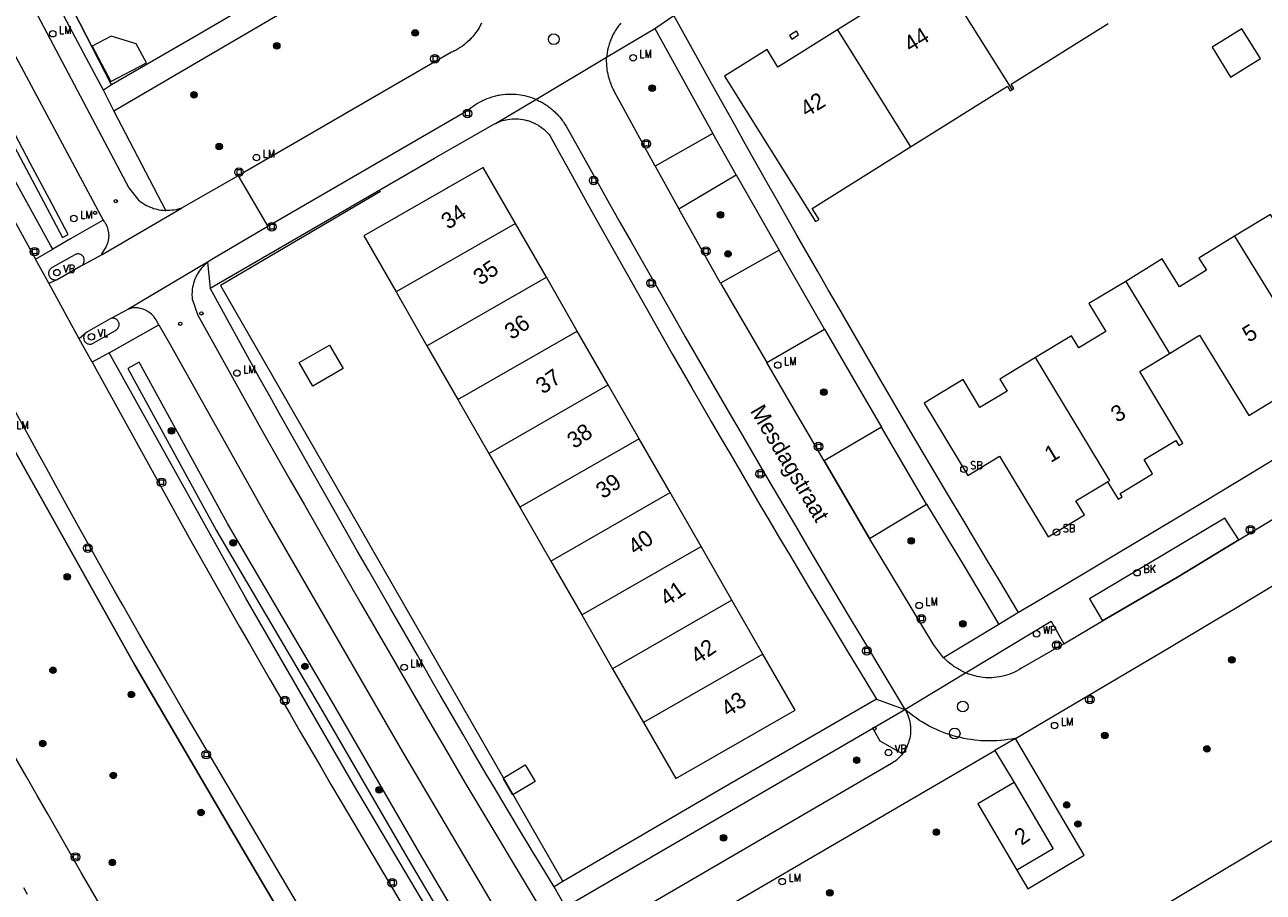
# Model space of a CAD drawing. Header units: metres. Extents: x 138165 to 154469, y 480134 to 494189.
# Tile 800 of 1056: x 146038 to 146134, y 487991 to 488058. Entities that reach past the tile are written whole.
import ezdxf

# ---------------------------------------------------------------- set-up
doc = ezdxf.new("R2010")
doc.units = ezdxf.units.M
doc.header["$LTSCALE"] = 0.001
doc.header["$MEASUREMENT"] = 0
for name, color, linetype, lineweight in [('Level 5', 7, 'Continuous', 0), ('TOP-L-terrein hoogteverschil grondkering', 7, 'Continuous', 0), ('TOP-L-terrein schutting raster hek leuning', 7, 'Continuous', 0), ('TOP-L-topo objecten punt', 7, 'Continuous', 0), ('TOP-L-topo objecten vlak', 7, 'Continuous', 0), ('TOP-L-verharding molgoot', 7, 'Continuous', 0), ('TOP-T-topo huisnummering naamgeving', 7, 'Continuous', 0)]:
    doc.layers.add(name, color=color, linetype=linetype, lineweight=lineweight)
doc.styles.add('Style-INTL_ISO', font='INTL_ISO.shx')
doc.styles.add('Style-STANDARD', font='STANDARD.shx')

# ---------------------------------------------------------------- blocks, each defined once
blk = doc.blocks.new('24')
at = {"layer": 'TOP-L-topo objecten punt', "color": 7, "linetype": 'Continuous', "lineweight": 0}
for radius in [0.025, 0.0182, 0.0115, 0.005]:
    blk.add_circle((0, 0), radius, dxfattribs=at)
blk = doc.blocks.new('72')
at = {"layer": 'TOP-L-topo objecten punt', "color": 7, "linetype": 'Continuous', "lineweight": 0}
blk.add_circle((0, 0), 0.025, dxfattribs=at)
at = {"layer": 'TOP-L-topo objecten punt', "color": 7, "linetype": 'Continuous', "lineweight": 0, "style": 'Style-STANDARD'}
blk.add_text('BK', height=0.06, dxfattribs=at).set_placement((0.0483, 0))
blk = doc.blocks.new('39')
at = {"layer": 'TOP-L-topo objecten punt', "color": 7, "linetype": 'Continuous', "lineweight": 0}
for p, q in [((0.0175, 0.0175), (-0.0175, 0.0175)), ((-0.0175, 0.0175), (-0.0175, -0.0175)), ((0.0175, 0.0175), (0.0175, -0.0175)), ((0.0175, -0.0175), (-0.0175, -0.0175))]:
    blk.add_line(p, q, dxfattribs=at)
blk.add_circle((0, 0), 0.0332, dxfattribs=at)
blk = doc.blocks.new('*U13')
at = {"layer": 'Level 5', "color": 7, "linetype": 'Continuous', "lineweight": 0}
blk.add_circle((0, 0), 0.0415, dxfattribs=at)
blk = doc.blocks.new('150')
at = {"layer": 'Level 5', "color": 7, "linetype": 'Continuous', "lineweight": 0}
blk.add_blockref('*U13', (0, 0), dxfattribs=at)
blk = doc.blocks.new('73')
at = {"layer": 'TOP-L-topo objecten punt', "color": 7, "linetype": 'Continuous', "lineweight": 0}
blk.add_circle((0, 0), 0.025, dxfattribs=at)
at = {"layer": 'TOP-L-topo objecten punt', "color": 7, "linetype": 'Continuous', "lineweight": 0, "style": 'Style-STANDARD'}
blk.add_text('WP', height=0.06, dxfattribs=at).set_placement((0.0483, 0))
blk = doc.blocks.new('10')
at = {"layer": 'TOP-L-topo objecten punt', "linetype": 'Continuous', "lineweight": 0}
blk.add_circle((0, 0), 0.0125, dxfattribs=at)
blk = doc.blocks.new('15')
at = {"layer": 'TOP-L-topo objecten punt', "color": 7, "linetype": 'Continuous', "lineweight": 0}
blk.add_circle((0, 0), 0.025, dxfattribs=at)
at = {"layer": 'TOP-L-topo objecten punt', "color": 7, "linetype": 'Continuous', "lineweight": 0, "style": 'Style-STANDARD'}
blk.add_text('VL', height=0.06, dxfattribs=at).set_placement((0.0483, 0))
blk = doc.blocks.new('16')
at = {"layer": 'TOP-L-topo objecten punt', "color": 7, "linetype": 'Continuous', "lineweight": 0}
blk.add_circle((0, 0), 0.025, dxfattribs=at)
at = {"layer": 'TOP-L-topo objecten punt', "color": 7, "linetype": 'Continuous', "lineweight": 0, "style": 'Style-STANDARD'}
blk.add_text('LM', height=0.06, dxfattribs=at).set_placement((0.0483, 0))
blk = doc.blocks.new('14')
at = {"layer": 'TOP-L-topo objecten punt', "color": 7, "linetype": 'Continuous', "lineweight": 0}
blk.add_circle((0, 0), 0.025, dxfattribs=at)
at = {"layer": 'TOP-L-topo objecten punt', "color": 7, "linetype": 'Continuous', "lineweight": 0, "style": 'Style-STANDARD'}
blk.add_text('VB', height=0.06, dxfattribs=at).set_placement((0.0483, 0))
blk = doc.blocks.new('175')
at = {"layer": 'TOP-L-topo objecten punt', "color": 7, "linetype": 'Continuous', "lineweight": 0}
blk.add_circle((0, 0), 0.025, dxfattribs=at)
at = {"layer": 'TOP-L-topo objecten punt', "color": 7, "linetype": 'Continuous', "lineweight": 0, "style": 'Style-STANDARD'}
blk.add_text('SB', height=0.06, dxfattribs=at).set_placement((0.0483, 0))

msp = doc.modelspace()

# ---------------------------------------------------------------- linework, layer by layer
at = {"layer": 'TOP-L-terrein hoogteverschil grondkering', "flags": 128}
for points in [[(146044.736, 488053.817), (146020.112, 488101.774), (146032.537, 488109.053)], [(146051.513, 488057.727), (146044.736, 488053.817)], [(146065.538, 488045.563), (146053.179, 488038.308), (146063.912, 488019.635), (146079.627, 487992.246)]]:
    msp.add_lwpolyline(points, dxfattribs=at)
at = {"layer": 'TOP-L-terrein schutting raster hek leuning', "flags": 128}
for points in [[(146040.066, 488041.367), (146035.758, 488049.165)], [(146089.264, 487956.185), (146083.429, 487965.977), (146073.131, 487983.398), (146063.451, 487999.742), (146055.121, 488014.143), (146044.691, 488032.869)], [(146080.522, 487951.345), (146069.433, 487970.049), (146053.956, 487996.283), (146046.536, 488008.964), (146035.96, 488027.807)]]:
    msp.add_lwpolyline(points, dxfattribs=at)
at = {"layer": 'TOP-L-topo objecten vlak', "flags": 128}
for points in [[(146387.637, 488176.474), (146379.64, 488169.74), (146374.17, 488164.66), (146371.17, 488160.79), (146368.35, 488157.23), (146365.86, 488153.37), (146357.07, 488146.39), (146335.18, 488129.72), (146290.57, 488097.95), (146246.34, 488067.79), (146201.11, 488037.51), (146156.37, 488008.48), (146142.196, 488000), (146099.34, 487974.36), (146099.084, 487974.163)], [(146044.272, 488115.94), (146032.537, 488109.053), (146020.112, 488101.774), (146044.736, 488053.817)], [(146032.698, 488071.146), (146046.087, 488045.852), (146046.836, 488044.913), (146046.901, 488044.86), (146047.034, 488044.759), (146047.172, 488044.665), (146047.243, 488044.62), (146047.315, 488044.577), (146047.461, 488044.496), (146047.536, 488044.459), (146047.688, 488044.388), (146047.765, 488044.356), (146047.922, 488044.297), (146048.001, 488044.27), (146048.161, 488044.223), (146048.242, 488044.202), (146048.324, 488044.183), (146048.406, 488044.166), (146048.57, 488044.137), (146048.736, 488044.117), (146048.903, 488044.105), (146048.95, 488044.104)], [(146068.841, 488067.854), (146051.513, 488057.727), (146044.736, 488053.817)], [(146044.124, 488053.396), (146043.401, 488054.751), (146041.53, 488058.267), (146040.598, 488060.026), (146039.667, 488061.786), (146038.738, 488063.548), (146036.885, 488067.073)], [(146044.933, 488051.804), (146070.967, 488067.049)], [(146107.647, 488064.181), (146104.614, 488062.287), (146105.454, 488060.943), (146100.852, 488058.069)], [(146114.351, 488053.447), (146107.647, 488064.181)], [(146086.748, 488058.174), (146088.218, 488059.17)], [(146114.862, 488013.024), (146113.294, 488015.624), (146112.459, 488017.014), (146110.794, 488019.796), (146109.137, 488022.582), (146107.486, 488025.373), (146106.663, 488026.769), (146105.842, 488028.167), (146104.205, 488030.966), (146102.575, 488033.768), (146100.952, 488036.575), (146100.143, 488037.98), (146099.336, 488039.386), (146097.727, 488042.2), (146096.925, 488043.609), (146096.125, 488045.019), (146095.326, 488046.429), (146094.529, 488047.841), (146093.734, 488049.254), (146092.941, 488050.668), (146092.149, 488052.082), (146091.36, 488053.498), (146089.785, 488056.332), (146088.218, 488059.17)], [(146073.336, 488058.573), (146073.249, 488058.401), (146073.154, 488058.232), (146073.105, 488058.15), (146073, 488057.987), (146072.889, 488057.829), (146072.831, 488057.752), (146072.771, 488057.676), (146072.647, 488057.528), (146072.583, 488057.456), (146072.517, 488057.385), (146072.45, 488057.316), (146072.381, 488057.248), (146072.24, 488057.117), (146072.167, 488057.053), (146072.093, 488056.991), (146072.018, 488056.931), (146071.864, 488056.814), (146071.705, 488056.705), (146071.624, 488056.652), (146071.541, 488056.601), (146071.374, 488056.505), (146071.203, 488056.416), (146071.116, 488056.374), (146071.028, 488056.334), (146054.548, 488046.77)], [(146084.122, 488058.587), (146084, 488058.443), (146083.942, 488058.369), (146083.829, 488058.216), (146083.775, 488058.139), (146083.672, 488057.98), (146083.624, 488057.899), (146083.531, 488057.733), (146083.446, 488057.564), (146083.406, 488057.479), (146083.331, 488057.305), (146083.297, 488057.217), (146083.264, 488057.128), (146083.233, 488057.038), (146083.205, 488056.948), (146083.153, 488056.766), (146083.13, 488056.674), (146083.089, 488056.489), (146083.057, 488056.303), (146083.044, 488056.209), (146083.032, 488056.115), (146083.017, 488055.944)], [(146083.017, 488055.944), (146086.748, 488058.174)], [(146086.748, 488058.174), (146091.236, 488050.045)], [(146100.852, 488058.069), (146096.25, 488055.194), (146095.411, 488056.538), (146092.137, 488054.493), (146099.16, 488043.251), (146099.431, 488043.42), (146098.901, 488044.268), (146106.505, 488049.018)], [(146100.852, 488058.069), (146106.505, 488049.018)], [(146114.351, 488053.447), (146114.487, 488053.532), (146114.274, 488053.872), (146121.773, 488058.556)], [(146131.247, 488054.42), (146133.562, 488055.848), (146132.121, 488058.155), (146129.807, 488056.727), (146131.247, 488054.42)], [(146036.559, 488057.471), (146044.095, 488043.363)], [(146044.723, 488057.585), (146043.249, 488056.801), (146044.705, 488054.064), (146047.442, 488055.52), (146046.658, 488056.994), (146044.723, 488057.585)], [(146097.85, 488057.684), (146097.68, 488057.955), (146097.434, 488057.802), (146097.162, 488057.632), (146097.333, 488057.36), (146097.85, 488057.684)], [(146077.539, 488052.688), (146083.017, 488055.944)], [(146086.765, 488047.539), (146083.632, 488053.27), (146083.564, 488053.4), (146083.519, 488053.491), (146083.476, 488053.583), (146083.395, 488053.768), (146083.358, 488053.862), (146083.288, 488054.052), (146083.257, 488054.148), (146083.199, 488054.342), (146083.172, 488054.44), (146083.148, 488054.538), (146083.126, 488054.637), (146083.087, 488054.835), (146083.057, 488055.035), (146083.044, 488055.136), (146083.034, 488055.236), (146083.019, 488055.438), (146083.012, 488055.641), (146083.013, 488055.843), (146083.017, 488055.944)], [(146036.54, 488050.336), (146039.517, 488044.737), (146040.965, 488042.022), (146041.407, 488042.258), (146039.959, 488044.973), (146038.47, 488047.771), (146035.495, 488053.371)], [(146044.736, 488053.817), (146044.124, 488053.396)], [(146044.933, 488051.804), (146044.124, 488053.396)], [(146106.505, 488049.018), (146114.003, 488053.702), (146114.215, 488053.362), (146114.351, 488053.447)], [(146077.539, 488052.688), (146077.449, 488052.725), (146077.356, 488052.761), (146077.168, 488052.828), (146076.978, 488052.887), (146076.882, 488052.914), (146076.689, 488052.961), (146076.494, 488053.001), (146076.396, 488053.018), (146076.198, 488053.046), (146076, 488053.066), (146075.802, 488053.078), (146075.603, 488053.082), (146075.403, 488053.078), (146075.205, 488053.066), (146075.007, 488053.046), (146074.809, 488053.018), (146074.711, 488053.001), (146074.614, 488052.982), (146074.419, 488052.939), (146074.323, 488052.914), (146074.132, 488052.859), (146073.943, 488052.796), (146073.756, 488052.725), (146073.664, 488052.687), (146073.483, 488052.606), (146073.393, 488052.562), (146073.217, 488052.47), (146073.044, 488052.371), (146072.876, 488052.264), (146072.793, 488052.209), (146072.712, 488052.152), (146072.552, 488052.032), (146072.398, 488051.907), (146072.337, 488051.854), (146056.822, 488042.856)], [(146074.434, 488050.841), (146077.539, 488052.688)], [(146077.539, 488052.688), (146077.632, 488052.647), (146077.722, 488052.605), (146077.812, 488052.562), (146077.9, 488052.517), (146077.988, 488052.47), (146078.075, 488052.421), (146078.245, 488052.318), (146078.329, 488052.264), (146078.412, 488052.208), (146078.493, 488052.151), (146078.573, 488052.092), (146078.652, 488052.032), (146078.73, 488051.97), (146078.807, 488051.906), (146078.882, 488051.841), (146079.029, 488051.706), (146079.1, 488051.637), (146079.17, 488051.566), (146079.305, 488051.42), (146079.371, 488051.345), (146079.497, 488051.191), (146079.558, 488051.112), (146079.617, 488051.032), (146079.674, 488050.951), (146079.784, 488050.785), (146079.888, 488050.615), (146081.586, 488047.575), (146083.242, 488044.625), (146084.073, 488043.152), (146084.906, 488041.68), (146086.576, 488038.738), (146088.253, 488035.801), (146089.094, 488034.333), (146089.937, 488032.867), (146090.782, 488031.402), (146092.476, 488028.474), (146093.326, 488027.012), (146094.178, 488025.551), (146095.031, 488024.09), (146095.886, 488022.631), (146097.601, 488019.715), (146098.461, 488018.259), (146099.323, 488016.804), (146101.052, 488013.897), (146101.919, 488012.444), (146102.788, 488010.993), (146104.531, 488008.094), (146106.074, 488005.54)], [(146048.95, 488044.104), (146044.933, 488051.804)], [(146052.365, 488038.095), (146053.662, 488038.852), (146069.705, 488048.139), (146074.358, 488050.804), (146074.434, 488050.841)], [(146074.434, 488050.841), (146074.509, 488050.878), (146074.584, 488050.912), (146074.66, 488050.944), (146074.737, 488050.974), (146074.815, 488051.002), (146074.973, 488051.053), (146075.132, 488051.096), (146075.213, 488051.115), (146075.375, 488051.146), (146075.539, 488051.17), (146075.704, 488051.185), (146075.786, 488051.19), (146075.869, 488051.193), (146075.952, 488051.194), (146076.117, 488051.189), (146076.2, 488051.184), (146076.364, 488051.168), (146076.528, 488051.143), (146076.69, 488051.111), (146076.771, 488051.092), (146076.851, 488051.071), (146076.93, 488051.048), (146077.087, 488050.997), (146077.242, 488050.938), (146077.393, 488050.871), (146077.468, 488050.835), (146077.614, 488050.758), (146077.686, 488050.717), (146077.756, 488050.674), (146077.895, 488050.583), (146077.962, 488050.535), (146078.093, 488050.434), (146078.157, 488050.381), (146078.219, 488050.327), (146078.34, 488050.214), (146078.455, 488050.095), (146078.511, 488050.034), (146078.565, 488049.971), (146078.617, 488049.907), (146079.337, 488048.599), (146080.059, 488047.292), (146081.509, 488044.68), (146082.236, 488043.376), (146083.696, 488040.771), (146085.163, 488038.169), (146086.637, 488035.571), (146088.118, 488032.977), (146088.861, 488031.682), (146089.606, 488030.388), (146091.101, 488027.802), (146091.851, 488026.51), (146092.603, 488025.22), (146094.111, 488022.642), (146094.868, 488021.355), (146095.627, 488020.069), (146096.387, 488018.783), (146097.149, 488017.499), (146098.678, 488014.934), (146100.214, 488012.372), (146101.757, 488009.815), (146102.531, 488008.538), (146103.869, 488006.34)], [(146091.236, 488050.045), (146086.765, 488047.539)], [(146093.037, 488046.867), (146091.236, 488050.045)], [(146040.208, 488041.121), (146040.066, 488041.367), (146035.758, 488049.165)], [(146086.765, 488047.539), (146088.604, 488044.221)], [(146138.476, 488048.043), (146135.652, 488046.308), (146136.972, 488044.155), (146134.883, 488042.872), (146134.315, 488043.802), (146131.558, 488042.107)], [(146054.548, 488046.77), (146050.157, 488044.271)], [(146054.548, 488046.77), (146056.822, 488042.856)], [(146075.964, 488043.107), (146073.477, 488047.434), (146064.251, 488042.132), (146066.737, 488037.805)], [(146088.604, 488044.221), (146093.037, 488046.867)], [(146093.037, 488046.867), (146096.345, 488041.032)], [(146044.014, 488040.697), (146050.157, 488044.271)], [(146050.157, 488044.271), (146049.98, 488044.219), (146049.899, 488044.198), (146049.736, 488044.163), (146049.571, 488044.135), (146049.405, 488044.116), (146049.238, 488044.104), (146049.154, 488044.101), (146049.071, 488044.1), (146048.95, 488044.104)], [(146091.824, 488038.489), (146088.604, 488044.221)], [(146037.259, 488043.315), (146038.876, 488040.353)], [(146044.095, 488043.363), (146041.586, 488041.916), (146040.208, 488041.121)], [(146044.095, 488043.363), (146044.164, 488043.273), (146044.2, 488043.222), (146044.265, 488043.117), (146044.296, 488043.064), (146044.351, 488042.953), (146044.376, 488042.896), (146044.399, 488042.839), (146044.44, 488042.722), (146044.473, 488042.603), (146044.498, 488042.482), (146044.508, 488042.421), (146044.521, 488042.298), (146044.527, 488042.174), (146044.524, 488042.051), (146044.52, 488041.989), (146044.513, 488041.927), (146044.495, 488041.805), (146044.483, 488041.744), (146044.468, 488041.684), (146044.434, 488041.565), (146044.393, 488041.449), (146044.369, 488041.392), (146044.316, 488041.28), (146043.967, 488040.762), (146044.014, 488040.697)], [(146056.822, 488042.856), (146052.621, 488040.388), (146052.174, 488040.121)], [(146075.964, 488043.107), (146066.737, 488037.805)], [(146078.355, 488038.945), (146075.964, 488043.107)], [(146131.558, 488042.107), (146128.799, 488040.412), (146129.37, 488039.484), (146127.282, 488038.205), (146125.962, 488040.356), (146123.136, 488038.62)], [(146131.558, 488042.107), (146137.363, 488032.656), (146137.184, 488032.546)], [(146038.876, 488040.353), (146040.208, 488041.121)], [(146096.345, 488041.032), (146091.824, 488038.489)], [(146099.844, 488034.929), (146096.345, 488041.032)], [(146039.902, 488038.48), (146038.876, 488040.353)], [(146042.512, 488039.888), (146042.523, 488039.93), (146042.543, 488039.954), (146042.578, 488040.006), (146042.593, 488040.034), (146042.617, 488040.092), (146042.634, 488040.153), (146042.643, 488040.215), (146042.644, 488040.246), (146042.641, 488040.309), (146042.63, 488040.371), (146042.611, 488040.431), (146042.599, 488040.46), (146042.585, 488040.488), (146042.569, 488040.515), (146042.532, 488040.566), (146042.512, 488040.59), (146042.466, 488040.633), (146042.415, 488040.67), (146042.388, 488040.686), (146042.36, 488040.7), (146042.302, 488040.723), (146042.272, 488040.732), (146042.21, 488040.743), (146042.147, 488040.747), (146042.116, 488040.746), (146042.053, 488040.737), (146042.023, 488040.73), (146041.963, 488040.71), (146041.904, 488040.681), (146040.152, 488039.692), (146040.124, 488039.676), (146040.072, 488039.64), (146040.025, 488039.597), (146040.004, 488039.574), (146039.984, 488039.549), (146039.949, 488039.496), (146039.934, 488039.468), (146039.921, 488039.439), (146039.91, 488039.409), (146039.893, 488039.348), (146039.884, 488039.285), (146039.883, 488039.253), (146039.886, 488039.189), (146039.897, 488039.127), (146039.906, 488039.096), (146039.916, 488039.066), (146039.942, 488039.008), (146039.975, 488038.954), (146040.015, 488038.905), (146040.037, 488038.882), (146040.086, 488038.841), (146040.112, 488038.823), (146040.139, 488038.806), (146040.167, 488038.791), (146040.196, 488038.778), (146040.256, 488038.758), (146040.318, 488038.745), (146040.382, 488038.74), (146040.414, 488038.741), (146040.454, 488038.724)], [(146040.454, 488038.724), (146040.539, 488038.762), (146042.376, 488039.814), (146042.512, 488039.888)], [(146042.512, 488039.888), (146044.014, 488040.697)], [(146052.174, 488040.121), (146046.017, 488036.444)], [(146052.174, 488040.121), (146052.122, 488040.055), (146052.061, 488040.004), (146052.002, 488039.952), (146051.887, 488039.843), (146051.831, 488039.786), (146051.777, 488039.728), (146051.674, 488039.608), (146051.625, 488039.546), (146051.53, 488039.418), (146051.443, 488039.285), (146051.402, 488039.218), (146051.362, 488039.149), (146051.324, 488039.079), (146051.254, 488038.937), (146051.191, 488038.791), (146051.162, 488038.717), (146051.111, 488038.567), (146051.088, 488038.491), (146051.047, 488038.338), (146051.015, 488038.183), (146050.99, 488038.026), (146050.981, 488037.947), (146050.968, 488037.789), (146050.963, 488037.63), (146050.964, 488037.551), (146050.971, 488037.393), (146050.985, 488037.248), (146051.156, 488036.749), (146051.244, 488036.5), (146051.427, 488036.005), (146056.395, 488027.076), (146057.48, 488025.166), (146058.567, 488023.257), (146059.655, 488021.349), (146060.745, 488019.442), (146061.837, 488017.536), (146064.026, 488013.727), (146065.123, 488011.824), (146066.222, 488009.922), (146068.425, 488006.121), (146069.529, 488004.222), (146070.635, 488002.324), (146072.062, 487999.88), (146078.427, 487989.278)], [(146052.174, 488040.121), (146052.365, 488038.095)], [(146069.129, 488033.643), (146078.355, 488038.945)], [(146080.747, 488034.784), (146078.355, 488038.945)], [(146039.902, 488038.48), (146040.454, 488038.724)], [(146042.248, 488034.193), (146039.902, 488038.48)], [(146078.948, 487991.811), (146077.946, 487993.461), (146077.336, 487994.469), (146076.122, 487996.489), (146074.915, 487998.513), (146074.314, 487999.527), (146073.715, 488000.542), (146072.522, 488002.574), (146071.928, 488003.591), (146070.745, 488005.63), (146070.156, 488006.65), (146069.569, 488007.672), (146068.4, 488009.718), (146067.16, 488011.857), (146066.304, 488013.339), (146064.597, 488016.306), (146063.746, 488017.791), (146062.049, 488020.764), (146061.203, 488022.252), (146060.359, 488023.741), (146058.676, 488026.722), (146057.837, 488028.214), (146057, 488029.707), (146056.165, 488031.201), (146052.365, 488038.095)], [(146091.824, 488038.489), (146095.393, 488032.341)], [(146123.136, 488038.62), (146120.298, 488036.908), (146121.603, 488034.744), (146119.505, 488033.48), (146118.945, 488034.412), (146116.176, 488032.739)], [(146123.136, 488038.62), (146126.531, 488033.045)], [(146066.737, 488037.805), (146069.129, 488033.643)], [(146046.017, 488036.444), (146044.754, 488035.789)], [(146048.416, 488035.257), (146048.283, 488035.494), (146048.255, 488035.55), (146048.193, 488035.658), (146048.124, 488035.762), (146048.049, 488035.861), (146048.009, 488035.909), (146047.925, 488036.001), (146047.834, 488036.087), (146047.739, 488036.167), (146047.639, 488036.24), (146047.587, 488036.275), (146047.534, 488036.308), (146047.48, 488036.339), (146047.369, 488036.396), (146047.254, 488036.445), (146047.196, 488036.467), (146047.077, 488036.506), (146046.957, 488036.536), (146046.896, 488036.549), (146046.772, 488036.568), (146046.648, 488036.579), (146046.524, 488036.582), (146046.461, 488036.58), (146046.378, 488036.575), (146046.017, 488036.444)], [(146042.653, 488034.533), (146042.648, 488034.494), (146042.634, 488034.465), (146042.612, 488034.407), (146042.597, 488034.346), (146042.59, 488034.283), (146042.59, 488034.252), (146042.595, 488034.189), (146042.608, 488034.128), (146042.629, 488034.069), (146042.642, 488034.04), (146042.674, 488033.986), (146042.712, 488033.936), (146042.734, 488033.913), (146042.781, 488033.872), (146042.806, 488033.854), (146042.86, 488033.822), (146042.889, 488033.808), (146042.948, 488033.787), (146043.009, 488033.774), (146043.04, 488033.77), (146043.103, 488033.769), (146043.135, 488033.771), (146043.196, 488033.782), (146043.227, 488033.79), (146043.285, 488033.812), (146043.337, 488033.839), (146045.046, 488034.838), (146045.101, 488034.867), (146045.127, 488034.885), (146045.176, 488034.924), (146045.219, 488034.969), (146045.256, 488035.02), (146045.272, 488035.047), (146045.299, 488035.103), (146045.318, 488035.163), (146045.325, 488035.193), (146045.33, 488035.224), (146045.333, 488035.256), (146045.332, 488035.318), (146045.329, 488035.349), (146045.317, 488035.411), (146045.308, 488035.441), (146045.297, 488035.47), (146045.269, 488035.526), (146045.253, 488035.553), (146045.216, 488035.603), (146045.172, 488035.648), (146045.123, 488035.687), (146045.097, 488035.704), (146045.069, 488035.719), (146045.012, 488035.744), (146044.952, 488035.762), (146044.89, 488035.772), (146044.859, 488035.774), (146044.797, 488035.772), (146044.754, 488035.789)], [(146044.754, 488035.789), (146044.638, 488035.729), (146042.845, 488034.693), (146042.653, 488034.533)], [(146044.56, 488033.104), (146048.416, 488035.257)], [(146048.416, 488035.257), (146049.267, 488033.747), (146056.927, 488020.094), (146067.246, 488002.245), (146074.889, 487989.302)], [(146042.653, 488034.533), (146042.248, 488034.193)], [(146043.246, 488032.371), (146042.248, 488034.193)], [(146071.521, 488029.482), (146080.747, 488034.784)], [(146083.138, 488030.622), (146080.747, 488034.784)], [(146095.393, 488032.341), (146099.844, 488034.929)], [(146099.844, 488034.929), (146102.567, 488030.277), (146104.264, 488027.366)], [(146126.531, 488033.045), (146128.833, 488034.458), (146132.643, 488028.26), (146135.424, 488029.968), (146134.755, 488031.055), (146137.184, 488032.546)], [(146062.645, 488031.879), (146060.304, 488030.534), (146059.258, 488032.354), (146061.599, 488033.699), (146062.645, 488031.879)], [(146069.129, 488033.643), (146071.521, 488029.482)], [(146044.56, 488033.104), (146043.246, 488032.371)], [(146043.246, 488032.371), (146050.749, 488018.804), (146052.294, 488016.069), (146053.069, 488014.703), (146054.624, 488011.974), (146055.405, 488010.611), (146056.97, 488007.888), (146058.543, 488005.168), (146059.332, 488003.81), (146060.915, 488001.097), (146061.709, 487999.742), (146062.505, 487998.388), (146063.813, 487996.171), (146087.919, 487955.44)], [(146089.264, 487956.185), (146083.429, 487965.977), (146073.131, 487983.398), (146063.451, 487999.742), (146055.121, 488014.143), (146044.691, 488032.869), (146044.56, 488033.104)], [(146068.543, 487994.462), (146061.766, 488006.161), (146053.704, 488019.895), (146046.873, 488032.377), (146045.997, 488031.897), (146052.833, 488019.402), (146060.902, 488005.657), (146067.679, 487993.958), (146077.254, 487977.73), (146089.355, 487956.703), (146090.216, 487957.211), (146078.115, 487978.238), (146068.543, 487994.462)], [(146099.824, 488024.748), (146097.367, 488028.985), (146095.393, 488032.341)], [(146116.176, 488032.739), (146113.404, 488031.065), (146113.966, 488030.132), (146111.869, 488028.866), (146110.563, 488031.028), (146107.565, 488029.216), (146110.938, 488023.629), (146113.393, 488025.11), (146117.155, 488018.882), (146119.948, 488020.568), (146119.288, 488021.662), (146121.729, 488023.134)], [(146121.729, 488023.134), (146121.91, 488023.243), (146116.176, 488032.739)], [(146121.729, 488023.134), (146122.544, 488021.785), (146122.852, 488021.972), (146122.697, 488022.228), (146125.215, 488023.752), (146124.556, 488024.843), (146127.015, 488026.326), (146127.251, 488025.932), (146127.56, 488026.12), (146124.219, 488031.648), (146126.531, 488033.045)], [(146073.912, 488025.32), (146083.138, 488030.622)], [(146085.53, 488026.46), (146083.138, 488030.622)], [(146071.521, 488029.482), (146073.912, 488025.32)], [(146081.829, 487952.068), (146050.198, 488005.618), (146048.941, 488007.789), (146047.607, 488010.111), (146046.942, 488011.274), (146045.617, 488013.602), (146044.958, 488014.767), (146043.643, 488017.101), (146042.336, 488019.439), (146041.685, 488020.609), (146040.389, 488022.953), (146039.743, 488024.126), (146039.099, 488025.301), (146038.457, 488026.476), (146037.178, 488028.829)], [(146035.823, 488028.043), (146035.96, 488027.807), (146046.536, 488008.964), (146053.956, 487996.283), (146069.433, 487970.049), (146080.522, 487951.345)], [(146104.264, 488027.366), (146099.824, 488024.748)], [(146107.748, 488021.406), (146104.264, 488027.366)], [(146085.53, 488026.46), (146076.304, 488021.159)], [(146087.922, 488022.298), (146085.53, 488026.46)], [(146136.347, 488025.919), (146132.776, 488023.752), (146129.202, 488021.593), (146125.623, 488019.44), (146122.04, 488017.295), (146120.247, 488016.224), (146116.658, 488014.089), (146114.862, 488013.024)], [(146073.912, 488025.32), (146076.304, 488021.159)], [(146103.346, 488018.754), (146099.824, 488024.748)], [(146078.696, 488016.997), (146087.922, 488022.298)], [(146090.313, 488018.137), (146087.922, 488022.298)], [(146131.873, 488018.633), (146137.179, 488021.854)], [(146076.304, 488021.159), (146078.696, 488016.997)], [(146103.346, 488018.754), (146107.748, 488021.406)], [(146107.748, 488021.406), (146110.563, 488016.749), (146113.329, 488012.089)], [(146131.873, 488018.633), (146130.786, 488020.319), (146126.126, 488017.528), (146120.328, 488014.089), (146121.347, 488012.382)], [(146081.087, 488012.835), (146090.313, 488018.137)], [(146092.705, 488013.975), (146090.313, 488018.137)], [(146109.064, 488009.534), (146108.289, 488010.55), (146103.346, 488018.754)], [(146121.347, 488012.382), (146127.15, 488015.772), (146131.873, 488018.633)], [(146078.696, 488016.997), (146081.087, 488012.835)], [(146114.613, 488003.3), (146118.022, 488005.299), (146119.725, 488006.301), (146121.427, 488007.305), (146124.828, 488009.318), (146126.527, 488010.327), (146129.922, 488012.35), (146131.618, 488013.365), (146135.007, 488015.398)], [(146092.705, 488013.975), (146083.479, 488008.673)], [(146095.096, 488009.814), (146092.705, 488013.975)], [(146081.087, 488012.835), (146083.479, 488008.673)], [(146110.754, 488008.371), (146117.367, 488012.357), (146118.365, 488010.608)], [(146114.862, 488013.024), (146113.329, 488012.089)], [(146118.365, 488010.608), (146121.347, 488012.382)], [(146113.329, 488012.089), (146109.064, 488009.534)], [(146118.365, 488010.608), (146115.09, 488008.733), (146114.951, 488008.644), (146114.869, 488008.595), (146114.703, 488008.503), (146114.533, 488008.418), (146114.359, 488008.34), (146114.183, 488008.269), (146114.093, 488008.237), (146113.913, 488008.177), (146113.73, 488008.126), (146113.545, 488008.082), (146113.358, 488008.046), (146113.17, 488008.017), (146112.981, 488007.997), (146112.791, 488007.985), (146112.601, 488007.98), (146112.411, 488007.984), (146112.316, 488007.989), (146112.126, 488008.004), (146111.938, 488008.028), (146111.844, 488008.043), (146111.657, 488008.078), (146111.472, 488008.121), (146111.288, 488008.172), (146111.108, 488008.231), (146111.018, 488008.263), (146110.929, 488008.297), (146110.841, 488008.333), (146110.754, 488008.371)], [(146095.096, 488009.814), (146085.87, 488004.512)], [(146085.87, 488004.512), (146088.357, 488000.185), (146097.583, 488005.487), (146095.096, 488009.814)], [(146110.754, 488008.371), (146110.585, 488008.448), (146110.399, 488008.542), (146110.307, 488008.592), (146110.216, 488008.643), (146110.127, 488008.696), (146109.95, 488008.807), (146109.863, 488008.866), (146109.778, 488008.925), (146109.693, 488008.987), (146109.528, 488009.114), (146109.368, 488009.248), (146109.29, 488009.318), (146109.213, 488009.388), (146109.138, 488009.46), (146109.064, 488009.534)], [(146083.479, 488008.673), (146085.87, 488004.512)], [(146106.074, 488005.54), (146110.754, 488008.371)], [(146103.869, 488006.34), (146092.019, 487999.48), (146079.627, 487992.246), (146078.948, 487991.811)], [(146103.598, 488004.099), (146106.074, 488005.54)], [(146103.869, 488006.34), (146106.074, 488005.54)], [(146106.074, 488005.54), (146106.13, 488005.442), (146106.203, 488005.303), (146106.236, 488005.233), (146106.267, 488005.161), (146106.297, 488005.089), (146106.325, 488005.016), (146106.375, 488004.868), (146106.397, 488004.793), (146106.417, 488004.717), (146106.452, 488004.565), (146106.478, 488004.411), (146106.489, 488004.334), (146106.497, 488004.256), (146106.504, 488004.178), (146106.508, 488004.1), (146106.511, 488004.022), (146106.511, 488003.944), (146106.506, 488003.788), (146106.493, 488003.632), (146106.472, 488003.477), (146106.443, 488003.324), (146106.425, 488003.247), (146106.385, 488003.096), (146106.336, 488002.948), (146106.28, 488002.802), (146106.25, 488002.73), (146106.183, 488002.589), (146106.109, 488002.451), (146106.069, 488002.384), (146105.985, 488002.252), (146105.894, 488002.125), (146105.876, 488002.103)], [(146114.613, 488003.3), (146114.447, 488003.267), (146114.308, 488003.242), (146114.029, 488003.198), (146113.749, 488003.162), (146113.469, 488003.134), (146113.187, 488003.113), (146112.905, 488003.101), (146112.623, 488003.096), (146112.341, 488003.1), (146112.059, 488003.112), (146111.918, 488003.12), (146111.749, 488003.134), (146111.468, 488003.162), (146111.188, 488003.198), (146110.909, 488003.243), (146110.632, 488003.295), (146110.356, 488003.355), (146110.082, 488003.422), (146109.81, 488003.498), (146109.675, 488003.538), (146109.513, 488003.59), (146109.246, 488003.681), (146108.982, 488003.78), (146108.721, 488003.887), (146108.462, 488004.001), (146108.207, 488004.122), (146107.956, 488004.25), (146107.807, 488004.331), (146107.684, 488004.399), (146107.44, 488004.543), (146107.201, 488004.692), (146106.966, 488004.849), (146106.736, 488005.012), (146106.51, 488005.182), (146106.29, 488005.358), (146106.074, 488005.54)], [(146079.836, 487990.272), (146103.598, 488004.099)], [(146105.876, 488002.103), (146104.148, 488003.093), (146103.598, 488004.099)], [(146114.613, 488003.3), (146113.015, 488002.363)], [(146114.733, 487993.112), (146115.583, 487991.655), (146119.927, 487994.272), (146114.613, 488003.3)], [(146044.12, 487989.971), (146042.407, 487992.94), (146041.553, 487994.426), (146039.85, 487997.401), (146039.001, 487998.89), (146038.154, 488000.38), (146037.194, 488002.036)], [(146083.332, 487984.644), (146083.411, 487984.769), (146083.503, 487984.899), (146083.602, 487985.024), (146083.653, 487985.085), (146083.706, 487985.144), (146083.817, 487985.259), (146083.874, 487985.314), (146083.933, 487985.368), (146083.993, 487985.42), (146084.054, 487985.471), (146084.18, 487985.568), (146084.245, 487985.614), (146084.311, 487985.658), (146084.447, 487985.742), (146084.586, 487985.819), (146084.657, 487985.855), (146084.802, 487985.921), (146084.876, 487985.951), (146108.811, 487999.9), (146113.015, 488002.363)], [(146105.876, 488002.103), (146105.796, 488002.003), (146105.693, 488001.886), (146105.584, 488001.774), (146105.469, 488001.669), (146105.409, 488001.618), (146105.286, 488001.521), (146105.223, 488001.475), (146105.094, 488001.388), (146105.027, 488001.347), (146083.359, 487988.73)], [(146113.015, 488002.363), (146114.506, 487999.884)], [(146077.491, 487999.956), (146075.769, 487998.94), (146075.007, 488000.232), (146076.729, 488001.248), (146077.491, 487999.956)], [(146114.506, 487999.884), (146111.7, 487998.23), (146114.733, 487993.112)], [(146114.506, 487999.884), (146117.539, 487994.766), (146114.733, 487993.112)], [(146038.244, 487991.226), (146037.966, 487991.742)], [(146079.836, 487990.272), (146078.948, 487991.811)]]:
    msp.add_lwpolyline(points, dxfattribs=at)
at = {"layer": 'TOP-L-verharding molgoot', "flags": 128}
for points in [[(146091.824, 488038.489), (146095.393, 488032.341)], [(146099.824, 488024.748), (146103.346, 488018.754)], [(146131.873, 488018.633), (146127.15, 488015.772), (146121.347, 488012.382)]]:
    msp.add_lwpolyline(points, dxfattribs=at)

# ---------------------------------------------------------------- block references
at = {"layer": 'TOP-L-topo objecten punt', "xscale": 10, "yscale": 10, "zscale": 10}
for name, p in [('16', (146040.202, 488057.765)), ('24', (146068.219, 488057.826)), ('150', (146078.928, 488057.344)), ('24', (146057.518, 488056.834)), ('39', (146069.746, 488055.828)), ('16', (146085.062, 488055.914)), ('24', (146051.121, 488053.04)), ('24', (146086.533, 488053.563)), ('39', (146072.253, 488051.594)), ('39', (146086.064, 488049.257)), ('24', (146053.073, 488049.056)), ('16', (146055.944, 488048.191)), ('39', (146054.599, 488047.062)), ('39', (146082.011, 488046.416)), ('10', (146045.077, 488044.825)), ('16', (146041.843, 488043.483)), ('10', (146043.476, 488043.923)), ('24', (146091.821, 488043.773)), ('39', (146057.134, 488042.839)), ('39', (146038.788, 488040.922)), ('39', (146090.679, 488040.957)), ('24', (146092.399, 488040.743)), ('15', (146040.528, 488039.299)), ('14', (146040.528, 488039.299)), ('39', (146086.449, 488038.491)), ('10', (146051.699, 488036.149)), ('10', (146050.061, 488035.346)), ('15', (146043.193, 488034.342)), ('16', (146096.24, 488032.154)), ('16', (146054.442, 488031.534)), ('24', (146099.803, 488030.066)), ('16', (146036.903, 488027.228)), ('24', (146049.387, 488027.072)), ('39', (146099.401, 488025.852)), ('175', (146110.63, 488024.108)), ('39', (146094.887, 488023.739)), ('39', (146048.601, 488023.089)), ('175', (146117.791, 488019.234)), ('39', (146132.785, 488019.422)), ('39', (146042.916, 488017.994)), ('24', (146054.153, 488018.412)), ('24', (146106.56, 488018.561)), ('24', (146041.324, 488015.784)), ('72', (146124.013, 488016.1)), ('16', (146107.174, 488013.576)), ('39', (146107.342, 488012.546)), ('24', (146110.544, 488012.152)), ('73', (146116.248, 488011.381)), ('39', (146103.132, 488010.073)), ('39', (146117.806, 488010.503)), ('16', (146067.365, 488008.79)), ('24', (146131.342, 488009.369)), ('24', (146040.22, 488008.559)), ('24', (146059.699, 488008.867)), ('24', (146046.28, 488006.696)), ('39', (146058.138, 488006.229)), ('39', (146120.37, 488006.304)), ('150', (146110.544, 488005.76)), ('16', (146117.641, 488004.287)), ('10', (146103.721, 488004.054)), ('150', (146109.92, 488003.68)), ('24', (146121.52, 488003.515)), ('24', (146039.428, 488002.897)), ('14', (146104.801, 488002.198)), ('24', (146129.418, 488002.48)), ('39', (146052.056, 488002.039)), ('24', (146102.34, 488001.613)), ('24', (146044.884, 488000.438)), ('24', (146065.436, 487999.319)), ('24', (146051.665, 487997.571)), ('24', (146118.573, 487998.152)), ('24', (146119.446, 487996.679)), ('24', (146092.055, 487995.603)), ('24', (146108.5, 487996.054)), ('39', (146041.959, 487994.127)), ('24', (146044.809, 487993.709)), ('39', (146066.431, 487992.136)), ('16', (146096.588, 487992.228)), ('24', (146100.271, 487991.364))]:
    msp.add_blockref(name, p, dxfattribs=at)

# ---------------------------------------------------------------- texts
at = {"layer": 'TOP-T-topo huisnummering naamgeving', "style": 'Style-INTL_ISO'}
for s, rotation, p in [('44', 31.9, (146106.496, 488056.289)), ('42', 31.3, (146098.464, 488051.281)), ('34', 34.8, (146070.775, 488042.589)), ('35', 34.8, (146073.258, 488038.27)), ('36', 34.8, (146075.675, 488034.064)), ('5', 31.5, (146132.645, 488033.866)), ('37', 34.8, (146078.092, 488029.858)), ('Mesdagstraat', 300.6, (146094.071, 488028.612)), ('3', 31.1, (146122.467, 488027.67)), ('38', 34.8, (146080.513, 488025.644)), ('1', 31.1, (146117.344, 488024.577)), ('39', 34.8, (146082.739, 488021.77)), ('40', 34.8, (146085.221, 488017.42)), ('41', 34.8, (146087.692, 488013.458)), ('42', 34.8, (146090.064, 488008.992)), ('43', 34.8, (146092.412, 488004.908)), ('2', 35, (146115.089, 487994.976))]:
    msp.add_text(s, height=1.25, rotation=rotation, dxfattribs=at).set_placement(p)

doc.saveas('drawing.dxf')
